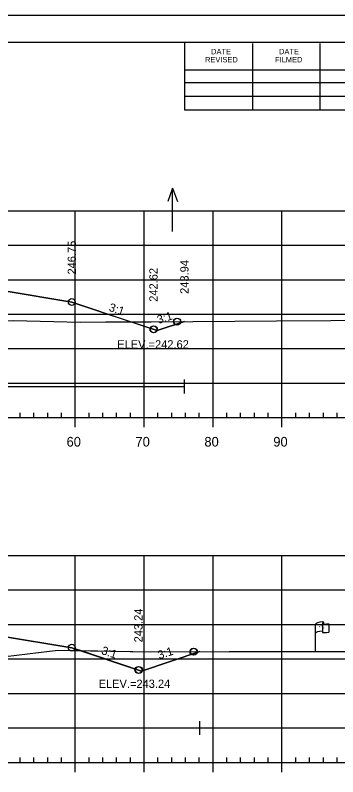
# Model space of a CAD drawing. Extents: x 1365647 to 1367999, y 387113 to 400173.
# Drawn here: x 1365945.4 to 1365992.2, y 397715.9 to 397826.3 of the extents above; entities that cross this region are included whole.
import ezdxf

# ---------------------------------------------------------------- set-up
doc = ezdxf.new("R2010")
doc.units = 0
for name, color, linetype in [('E_Existing ROW', 7, 'Continuous'), ('R_Axis', 7, 'Continuous'), ('R_Axis Annot', 7, 'Continuous'), ('R_Border', 7, 'Continuous'), ('R_Border Notes', 7, 'Continuous'), ('R_Contours', 7, 'Continuous'), ('R_Exist Surface', 7, 'Continuous'), ('R_Fin Surface', 7, 'Continuous'), ('R_Fin Surface Annot', 7, 'Continuous'), ('R_Grid', 7, 'Continuous'), ('R_No Plot', 7, 'Continuous'), ('R_Water', 7, 'Continuous'), ('R_Water Annot', 7, 'Continuous')]:
    doc.layers.add(name, color=color, linetype=linetype)

msp = doc.modelspace()

# ---------------------------------------------------------------- linework, layer by layer
at = {"layer": 'E_Existing ROW'}
for p, q in [((1365988.96, 397734.03), (1365988.96, 397737.98)), ((1365989.95, 397738.07), (1365989.95, 397738.06)), ((1365989.95, 397738.06), (1365989.95, 397736.83)), ((1365990.12, 397738.23), (1365990.12, 397737.99)), ((1365990.89, 397738.04), (1365990.89, 397736.8))]:
    msp.add_line(p, q, dxfattribs=at)
for centre, radius, start, end in [((1365990.03, 397738.07), 0.078, 88.6458, 274.2828), ((1365990.04, 397738.23), 0.0783, 263.0712, 93.9564), ((1365990.03, 397736.83), 0.0783, 180, 273.9564)]:
    msp.add_arc(centre, radius, start, end, dxfattribs=at)
for centre, major_axis, ratio, start_param, end_param in [((1365990.54, 397738.02), (-1.58, -0.04), 0.19887, 5.030368, 6.283185), ((1365991.24, 397738.14), (-1.23, -0.13), 0.052933, 0.159456, 1.268315), ((1365990.53, 397736.7), (-1.58, -0.04), 0.19887, 5.083035, 6.194897), ((1365991.24, 397736.9), (-1.23, -0.13), 0.052933, 0.159456, 1.268315)]:
    msp.add_ellipse(centre, major_axis=major_axis, ratio=ratio, start_param=start_param, end_param=end_param, dxfattribs=at)
at = {"layer": 'R_Axis'}
for p, q in [((1365946.09, 397767.94), (1365946.09, 397768.64)), ((1365948.09, 397767.94), (1365948.09, 397768.64)), ((1365950.09, 397767.94), (1365950.09, 397768.64)), ((1365952.09, 397767.94), (1365952.09, 397768.64)), ((1365956.09, 397767.94), (1365956.09, 397768.64)), ((1365958.09, 397767.94), (1365958.09, 397768.64)), ((1365960.09, 397767.94), (1365960.09, 397768.64)), ((1365962.09, 397767.94), (1365962.09, 397768.64)), ((1365966.09, 397767.94), (1365966.09, 397768.64)), ((1365968.09, 397767.94), (1365968.09, 397768.64)), ((1365970.09, 397767.94), (1365970.09, 397768.64)), ((1365972.09, 397767.94), (1365972.09, 397768.64)), ((1365976.09, 397767.94), (1365976.09, 397768.64)), ((1365978.09, 397767.94), (1365978.09, 397768.64)), ((1365980.09, 397767.94), (1365980.09, 397768.64)), ((1365982.09, 397767.94), (1365982.09, 397768.64)), ((1365986.09, 397767.94), (1365986.09, 397768.64)), ((1365988.09, 397767.94), (1365988.09, 397768.64)), ((1365990.09, 397767.94), (1365990.09, 397768.64)), ((1365992.09, 397767.94), (1365992.09, 397768.64)), ((1365749.09, 397767.94), (1366039.09, 397767.94)), ((1365954.09, 397766.54), (1365954.09, 397767.94)), ((1365964.09, 397766.54), (1365964.09, 397767.94)), ((1365974.09, 397766.54), (1365974.09, 397767.94)), ((1365984.09, 397766.54), (1365984.09, 397767.94)), ((1365946.09, 397717.94), (1365946.09, 397718.64)), ((1365948.09, 397717.94), (1365948.09, 397718.64)), ((1365950.09, 397717.94), (1365950.09, 397718.64)), ((1365952.09, 397717.94), (1365952.09, 397718.64)), ((1365956.09, 397717.94), (1365956.09, 397718.64)), ((1365958.09, 397717.94), (1365958.09, 397718.64)), ((1365960.09, 397717.94), (1365960.09, 397718.64)), ((1365962.09, 397717.94), (1365962.09, 397718.64)), ((1365966.09, 397717.94), (1365966.09, 397718.64)), ((1365968.09, 397717.94), (1365968.09, 397718.64)), ((1365970.09, 397717.94), (1365970.09, 397718.64)), ((1365972.09, 397717.94), (1365972.09, 397718.64)), ((1365976.09, 397717.94), (1365976.09, 397718.64)), ((1365978.09, 397717.94), (1365978.09, 397718.64)), ((1365980.09, 397717.94), (1365980.09, 397718.64)), ((1365982.09, 397717.94), (1365982.09, 397718.64)), ((1365986.09, 397717.94), (1365986.09, 397718.64)), ((1365988.09, 397717.94), (1365988.09, 397718.64)), ((1365990.09, 397717.94), (1365990.09, 397718.64)), ((1365992.09, 397717.94), (1365992.09, 397718.64)), ((1365749.09, 397717.94), (1366039.09, 397717.94)), ((1365954.09, 397716.54), (1365954.09, 397717.94)), ((1365964.09, 397716.54), (1365964.09, 397717.94)), ((1365974.09, 397716.54), (1365974.09, 397717.94)), ((1365984.09, 397716.54), (1365984.09, 397717.94))]:
    msp.add_line(p, q, dxfattribs=at)
at = {"layer": 'R_Border'}
for p, q in [((1365736.09, 397822.4), (1366052.27, 397822.4)), ((1365970.01, 397812.52), (1365970.01, 397822.4)), ((1365979.87, 397812.52), (1365979.87, 397822.2)), ((1365989.63, 397812.52), (1365989.63, 397822.2)), ((1365970.01, 397818.38), (1366009.17, 397818.38)), ((1365970.01, 397816.52), (1366009.17, 397816.52)), ((1365970.01, 397812.52), (1365970.01, 397814.58)), ((1365970.01, 397814.58), (1366009.17, 397814.58)), ((1366052.27, 397812.52), (1365970.01, 397812.52))]:
    msp.add_line(p, q, dxfattribs=at)
at = {"layer": 'R_Contours'}
for points in [[(1365909.73, 397786.15), (1365910.59, 397786.1), (1365910.77, 397786.09), (1365910.83, 397786.09), (1365910.86, 397786.09), (1365910.9, 397786.09), (1365914.35, 397785.97), (1365915.95, 397785.31), (1365920.18, 397783.63), (1365924.8, 397782.58), (1365930.12, 397781.47), (1365938.4, 397781.76), (1365945.1, 397782.04), (1365951, 397781.89), (1365954.8, 397781.8), (1365958.51, 397781.84), (1365962.12, 397781.85), (1365953.59, 397784.69), (1365943.75, 397786.33), (1365925.59, 397786.69)], [(1365962.12, 397781.85), (1365965.1, 397781.85), (1365969.93, 397781.88), (1365965.98, 397780.56), (1365965.97, 397780.56)], [(1365914.02, 397736.46), (1365915.61, 397735.55), (1365917.84, 397734.28), (1365921.5, 397733.52), (1365926.01, 397732.64), (1365926.69, 397732.47), (1365933.85, 397732.77), (1365942.33, 397733.1), (1365950.34, 397734.06), (1365951.68, 397734.21), (1365953.4, 397734.17), (1365954.84, 397734.14), (1365953.59, 397734.56), (1365943.05, 397736.31), (1365925.59, 397736.66)], [(1365954.84, 397734.14), (1365964.95, 397733.97), (1365972.16, 397734), (1365963.72, 397731.18)]]:
    msp.add_lwpolyline(points, close=True, dxfattribs=at)
at = {"layer": 'R_Exist Surface'}
for points in [[(1365945.1, 397782.04), (1365951, 397781.89), (1365954.8, 397781.8), (1365958.51, 397781.84), (1365965.1, 397781.85), (1365983.27, 397781.97), (1365991.2, 397782.03), (1365996.62, 397782.09), (1366006.24, 397782.18), (1366011.71, 397782.23), (1366018.78, 397782.25), (1366035.62, 397782.19), (1366036.95, 397782.19), (1366039.09, 397782.18)], [(1365942.33, 397733.1), (1365950.34, 397734.06), (1365951.68, 397734.21), (1365953.4, 397734.17), (1365964.95, 397733.97), (1365976.42, 397734.01), (1365991.71, 397734.03), (1365999.47, 397734.04), (1366005.2, 397734.01), (1366009.77, 397734.09), (1366011.64, 397734.12), (1366016.03, 397734.11), (1366025.19, 397734.1), (1366027.53, 397734.13), (1366028.76, 397734.15), (1366030.66, 397734.17), (1366036.88, 397734.18), (1366039.09, 397734.14)]]:
    msp.add_lwpolyline(points, dxfattribs=at)
at = {"layer": 'R_Fin Surface'}
for points in [[(1365828.95, 397783.98), (1365834.59, 397782.09), (1365845.85, 397783.97), (1365856.59, 397785.76), (1365862.59, 397786), (1365864.59, 397786.07), (1365894.09, 397787.08), (1365923.59, 397788.08), (1365925.59, 397788.15), (1365931.59, 397788.36), (1365943.75, 397786.33), (1365953.59, 397784.69), (1365965.97, 397780.56), (1365965.98, 397780.56), (1365969.93, 397781.88), (1365969.93, 397781.88)], [(1365829.03, 397734.9), (1365834.59, 397733.04), (1365847.47, 397735.19), (1365856.59, 397736.71), (1365862.59, 397736.95), (1365864.59, 397736.99), (1365894.09, 397737.58), (1365923.59, 397738.09), (1365925.59, 397738.12), (1365931.59, 397738.22), (1365943.05, 397736.31), (1365953.59, 397734.56), (1365963.72, 397731.18), (1365972.16, 397734)]]:
    msp.add_lwpolyline(points, dxfattribs=at)
at = {"layer": 'R_Grid'}
for p, q in [((1365749.09, 397797.94), (1366039.09, 397797.94)), ((1365954.09, 397767.94), (1365954.09, 397797.94)), ((1365964.09, 397767.94), (1365964.09, 397797.94)), ((1365974.09, 397767.94), (1365974.09, 397797.94)), ((1365984.09, 397767.94), (1365984.09, 397797.94)), ((1365749.09, 397792.94), (1366039.09, 397792.94)), ((1365749.09, 397787.94), (1366039.09, 397787.94)), ((1365749.09, 397782.94), (1366039.09, 397782.94)), ((1365749.09, 397777.94), (1366039.09, 397777.94)), ((1365749.09, 397772.94), (1366039.09, 397772.94)), ((1365749.09, 397767.94), (1366039.09, 397767.94)), ((1365749.09, 397747.94), (1366039.09, 397747.94)), ((1365954.09, 397717.94), (1365954.09, 397747.94)), ((1365964.09, 397717.94), (1365964.09, 397747.94)), ((1365974.09, 397717.94), (1365974.09, 397747.94)), ((1365984.09, 397717.94), (1365984.09, 397747.94)), ((1365749.09, 397742.94), (1366039.09, 397742.94)), ((1365749.09, 397737.94), (1366039.09, 397737.94)), ((1365749.09, 397732.94), (1366039.09, 397732.94)), ((1365749.09, 397727.94), (1366039.09, 397727.94)), ((1365749.09, 397722.94), (1366039.09, 397722.94)), ((1365749.09, 397717.94), (1366039.09, 397717.94))]:
    msp.add_line(p, q, dxfattribs=at)
at = {"layer": 'R_No Plot'}
msp.add_line((1365723.69, 397826.3), (1366057.03, 397826.3), dxfattribs=at)
msp.add_lwpolyline([(1365723.69, 397826.3), (1366057.03, 397826.3), (1366057.03, 397612.96), (1365723.69, 397612.96)], close=True, dxfattribs=at)
for centre in [(1365953.59, 397784.71), (1365953.59, 397784.69), (1365968.84, 397781.87), (1365968.9, 397781.87), (1365965.44, 397780.74), (1365965.5, 397780.74), (1365953.59, 397734.58), (1365953.59, 397734.56), (1365971.22, 397733.99), (1365971.3, 397733.99), (1365963.25, 397731.34), (1365963.33, 397731.34)]:
    msp.add_circle(centre, 0.5, dxfattribs=at)
at = {"layer": 'R_Water'}
for p, q in [((1365969.93, 397771.46), (1365969.93, 397773.46)), ((1365881.89, 397772.46), (1365969.93, 397772.46)), ((1365881.64, 397722.93), (1365972.16, 397722.93)), ((1365972.16, 397721.93), (1365972.16, 397723.93))]:
    msp.add_line(p, q, dxfattribs=at)
at = {"layer": 'R_Water Annot'}
for p, q in [((1365968.21, 397801.21), (1365967.51, 397799.29)), ((1365968.21, 397794.93), (1365968.21, 397801.21)), ((1365968.21, 397801.21), (1365968.91, 397799.29))]:
    msp.add_line(p, q, dxfattribs=at)

# ---------------------------------------------------------------- texts
at = {"layer": 'E_Existing ROW'}
for s, height, rotation, p in [('R ', 0.2, 9.9884, (1365989.47, 397737.48)), (' O', 0.2, 9.9884, (1365989.62, 397737.53)), ('W', 0.2, 351.1788, (1365989.95, 397737.36)), ('DWB 11-9-07', 0.001, 90, (1365990.12, 397737.99)), ('DWB 11-9-07', 0.001, 5.0717, (1365990.88, 397736.8)), ('DWB 11-9-07', 0.001, 90, (1365988.95, 397734.03))]:
    msp.add_text(s, height=height, rotation=rotation, dxfattribs=at).set_placement(p)
at = {"layer": 'R_Axis Annot'}
for s, p in [('60', (1365952.83, 397763.74)), ('70', (1365962.83, 397763.74)), ('80', (1365972.83, 397763.74)), ('90', (1365982.83, 397763.74))]:
    msp.add_text(s, height=1.4, dxfattribs=at).set_placement(p)
at = {"layer": 'R_Border'}
for s, p in [('DATE', (1365973.81, 397820.64)), ('DATE', (1365983.67, 397820.64)), ('REVISED', (1365972.93, 397819.46)), ('FILMED', (1365983.09, 397819.46))]:
    msp.add_text(s, height=0.782, rotation=360, dxfattribs=at).set_placement(p)
at = {"layer": 'R_Border Notes'}
for s, p in [('ELEV.=242.62', (1365960.18, 397777.96)), ('ELEV.=243.24', (1365957.48, 397728.74))]:
    msp.add_text(s, height=1.2, dxfattribs=at).set_placement(p)
at = {"layer": 'R_Fin Surface Annot'}
for s, rotation, p in [('246.75', 90, (1365954.19, 397788.69)), ('243.94', 90, (1365970.53, 397785.88)), ('242.62', 90, (1365966.04, 397784.74)), ('3:1', 341.5651, (1365958.88, 397783.45)), ('3:1', 18.4349, (1365966.19, 397781.52)), ('243.24', 90, (1365963.85, 397735.34)), ('3:1', 341.5651, (1365957.79, 397733.68)), ('3:1', 18.4349, (1365966.29, 397732.88))]:
    msp.add_text(s, height=1.2, rotation=rotation, dxfattribs=at).set_placement(p)

doc.saveas('drawing.dxf')
